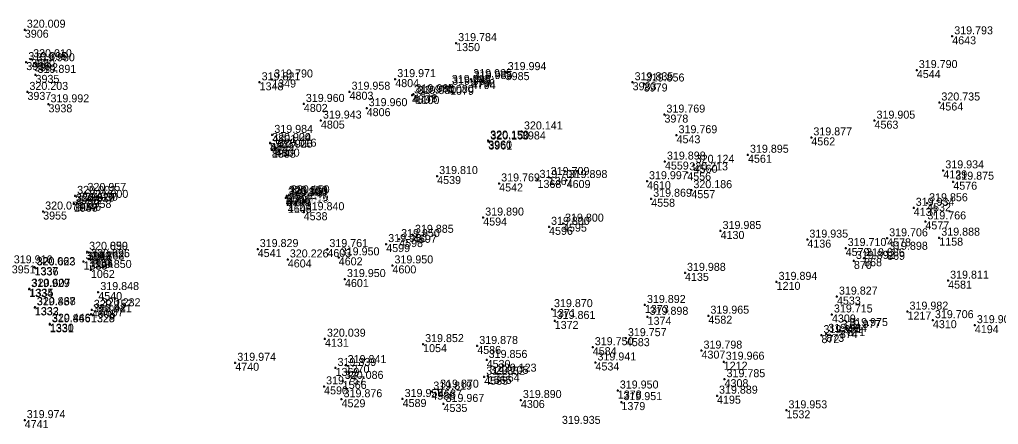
# Model space of a CAD drawing. Extents: x -829398 to -819400, y -1074439 to -1067977.
# Drawn here: x -821228.5 to -821081.8, y -1070062.6 to -1070001.9 of the extents above; entities that cross this region are included whole.
import ezdxf

# ---------------------------------------------------------------- set-up
doc = ezdxf.new("R2010")
doc.units = 0
for name, color, linetype in [('Vrstva 60', 7, 'Continuous'), ('Vrstva 61', 7, 'Continuous'), ('Čísla bodů_doměření_2012', 7, 'Continuous')]:
    doc.layers.add(name, color=color, linetype=linetype)

# ---------------------------------------------------------------- blocks, each defined once
blk = doc.blocks.new('BOD')
at = {"layer": 'Čísla bodů_doměření_2012'}
for p, q in [((-0.15, 0), (0.15, 0)), ((0, -0.15), (0, 0.15))]:
    blk.add_line(p, q, dxfattribs=at)

msp = doc.modelspace()

# ---------------------------------------------------------------- block references
at = {"layer": 'Vrstva 60'}
for p in [(-821227.704, -1070003.404), (-821227.704, -1070003.404), (-821163.059, -1070005.416), (-821163.059, -1070005.416), (-821088.718, -1070004.395), (-821088.718, -1070004.395), (-821227.481, -1070008.261), (-821227.481, -1070008.261), (-821226.756, -1070007.829), (-821226.756, -1070007.829), (-821226.315, -1070008.434), (-821226.315, -1070008.434), (-821155.641, -1070009.76), (-821155.641, -1070009.76), (-821094.027, -1070009.452), (-821094.027, -1070009.452), (-821226.097, -1070010.173), (-821226.097, -1070010.173), (-821192.515, -1070011.285), (-821192.515, -1070011.285), (-821190.63, -1070010.863), (-821190.63, -1070010.863), (-821172.191, -1070010.81), (-821172.191, -1070010.81), (-821160.8, -1070010.818), (-821160.8, -1070010.818), (-821160.726, -1070011.099), (-821160.726, -1070011.099), (-821136.619, -1070011.28), (-821136.619, -1070011.28), (-821227.311, -1070012.728), (-821227.311, -1070012.728), (-821179.038, -1070012.7), (-821179.038, -1070012.7), (-821164.013, -1070011.692), (-821164.013, -1070011.692), (-821163.968, -1070011.961), (-821163.968, -1070011.961), (-821134.951, -1070011.466), (-821134.951, -1070011.466), (-821169.68, -1070013.239), (-821169.68, -1070013.239), (-821169.449, -1070013.078), (-821169.449, -1070013.078), (-821169.15, -1070013.35), (-821169.15, -1070013.35), (-821090.644, -1070014.313), (-821090.644, -1070014.313), (-821224.159, -1070014.588), (-821224.159, -1070014.588), (-821185.89, -1070014.528), (-821185.89, -1070014.528), (-821176.471, -1070015.163), (-821176.471, -1070015.163), (-821183.332, -1070017.024), (-821183.332, -1070017.024), (-821131.846, -1070016.125), (-821131.846, -1070016.125), (-821100.364, -1070017.033), (-821100.364, -1070017.033), (-821153.199, -1070018.65), (-821153.199, -1070018.65), (-821190.613, -1070019.171), (-821190.613, -1070019.171), (-821158.27, -1070020.02), (-821158.27, -1070020.02), (-821158.229, -1070020.16), (-821158.229, -1070020.16), (-821130.032, -1070019.222), (-821130.032, -1070019.222), (-821109.831, -1070019.544), (-821109.831, -1070019.544), (-821190.947, -1070020.381), (-821190.947, -1070020.381), (-821190.947, -1070020.385), (-821190.947, -1070020.385), (-821190.676, -1070021.387), (-821190.676, -1070021.387), (-821190.67, -1070021.387), (-821190.67, -1070021.387), (-821190.09, -1070021.23), (-821190.09, -1070021.23), (-821119.328, -1070022.147), (-821119.328, -1070022.147), (-821131.774, -1070023.17), (-821131.774, -1070023.17), (-821127.465, -1070023.649), (-821127.465, -1070023.649), (-821090.055, -1070024.486), (-821090.055, -1070024.486), (-821165.909, -1070025.339), (-821165.909, -1070025.339), (-821150.871, -1070025.915), (-821150.871, -1070025.915), (-821149.189, -1070025.482), (-821149.189, -1070025.482), (-821146.503, -1070025.937), (-821146.503, -1070025.937), (-821128.428, -1070024.787), (-821128.428, -1070024.787), (-821156.616, -1070026.445), (-821156.616, -1070026.445), (-821134.461, -1070026.11), (-821134.461, -1070026.11), (-821127.808, -1070027.453), (-821127.808, -1070027.453), (-821088.556, -1070026.184), (-821088.556, -1070026.184), (-821220.156, -1070028.309), (-821220.156, -1070028.309), (-821218.608, -1070027.871), (-821218.608, -1070027.871), (-821218.301, -1070028.913), (-821218.301, -1070028.913), (-821188.586, -1070028.587), (-821188.586, -1070028.587), (-821188.582, -1070028.587), (-821188.582, -1070028.587), (-821188.442, -1070028.31), (-821188.442, -1070028.31), (-821188.38, -1070028.531), (-821188.38, -1070028.531), (-821188.129, -1070028.23), (-821188.129, -1070028.23), (-821133.835, -1070028.743), (-821133.835, -1070028.743), (-821220.366, -1070029.499), (-821220.366, -1070029.499), (-821220.339, -1070029.47), (-821220.339, -1070029.47), (-821219.861, -1070029.338), (-821219.861, -1070029.338), (-821188.294, -1070029.631), (-821188.294, -1070029.631), (-821188.283, -1070029.635), (-821188.283, -1070029.635), (-821094.49, -1070030.1), (-821094.49, -1070030.1), (-821092.486, -1070029.416), (-821092.486, -1070029.416), (-821224.956, -1070030.656), (-821224.956, -1070030.656), (-821185.913, -1070030.758), (-821185.913, -1070030.758), (-821159.007, -1070031.558), (-821159.007, -1070031.558), (-821149.141, -1070032.95), (-821149.141, -1070032.95), (-821147.047, -1070032.47), (-821147.047, -1070032.47), (-821092.743, -1070032.134), (-821092.743, -1070032.134), (-821171.605, -1070034.786), (-821171.605, -1070034.786), (-821169.536, -1070034.144), (-821169.536, -1070034.144), (-821123.435, -1070033.572), (-821123.435, -1070033.572), (-821098.471, -1070034.668), (-821098.471, -1070034.668), (-821090.661, -1070034.575), (-821090.661, -1070034.575), (-821192.801, -1070036.283), (-821192.801, -1070036.283), (-821182.365, -1070036.283), (-821182.365, -1070036.283), (-821173.544, -1070035.533), (-821173.544, -1070035.533), (-821110.428, -1070034.866), (-821110.428, -1070034.866), (-821104.69, -1070036.128), (-821104.69, -1070036.128), (-821218.369, -1070036.69), (-821218.369, -1070036.69), (-821218.368, -1070036.69), (-821218.368, -1070036.69), (-821180.658, -1070037.523), (-821180.658, -1070037.523), (-821101.927, -1070037.659), (-821101.927, -1070037.659), (-821098.48, -1070036.69), (-821098.48, -1070036.69), (-821226.268, -1070038.978), (-821226.268, -1070038.978), (-821226.221, -1070039.036), (-821226.221, -1070039.036), (-821218.908, -1070038.14), (-821218.908, -1070038.14), (-821218.894, -1070038.154), (-821218.894, -1070038.154), (-821218.064, -1070037.812), (-821218.064, -1070037.812), (-821218.058, -1070037.808), (-821218.058, -1070037.808), (-821188.293, -1070037.835), (-821188.293, -1070037.835), (-821172.606, -1070038.729), (-821172.606, -1070038.729), (-821103.454, -1070038.058), (-821103.454, -1070038.058), (-821217.798, -1070039.417), (-821217.798, -1070039.417), (-821128.765, -1070039.849), (-821128.765, -1070039.849), (-821179.728, -1070040.778), (-821179.728, -1070040.778), (-821115.037, -1070041.196), (-821115.037, -1070041.196), (-821089.335, -1070041.014), (-821089.335, -1070041.014), (-821227.069, -1070042.278), (-821227.069, -1070042.278), (-821226.982, -1070042.217), (-821226.982, -1070042.217), (-821216.691, -1070042.724), (-821216.691, -1070042.724), (-821105.997, -1070043.405), (-821105.997, -1070043.405), (-821226.221, -1070045.025), (-821226.221, -1070045.025), (-821226.18, -1070044.975), (-821226.18, -1070044.975), (-821134.771, -1070044.662), (-821134.771, -1070044.662), (-821217.786, -1070046.041), (-821217.786, -1070046.041), (-821217.784, -1070046.065), (-821217.784, -1070046.065), (-821217.67, -1070045.388), (-821217.67, -1070045.388), (-821216.471, -1070045.155), (-821216.471, -1070045.155), (-821148.699, -1070045.284), (-821148.699, -1070045.284), (-821134.371, -1070046.433), (-821134.371, -1070046.433), (-821125.258, -1070046.264), (-821125.258, -1070046.264), (-821106.749, -1070046.086), (-821106.749, -1070046.086), (-821095.419, -1070045.655), (-821095.419, -1070045.655), (-821223.95, -1070047.563), (-821223.95, -1070047.563), (-821223.942, -1070047.463), (-821223.942, -1070047.463), (-821148.297, -1070047.053), (-821148.297, -1070047.053), (-821091.617, -1070046.938), (-821091.617, -1070046.938), (-821085.328, -1070047.685), (-821085.328, -1070047.685), (-821108.317, -1070049.179), (-821108.317, -1070049.179), (-821107.597, -1070048.99), (-821107.597, -1070048.99), (-821105.564, -1070048.424), (-821105.564, -1070048.424), (-821104.457, -1070048.12), (-821104.457, -1070048.12), (-821182.724, -1070049.717), (-821182.724, -1070049.717), (-821168.014, -1070050.525), (-821168.014, -1070050.525), (-821159.901, -1070050.804), (-821159.901, -1070050.804), (-821142.589, -1070050.989), (-821142.589, -1070050.989), (-821137.627, -1070049.635), (-821137.627, -1070049.635), (-821126.291, -1070051.5), (-821126.291, -1070051.5), (-821196.161, -1070053.324), (-821196.161, -1070053.324), (-821179.621, -1070053.675), (-821179.621, -1070053.675), (-821158.491, -1070052.897), (-821158.491, -1070052.897), (-821142.184, -1070053.274), (-821142.184, -1070053.274), (-821122.965, -1070053.163), (-821122.965, -1070053.163), (-821181.136, -1070054.097), (-821181.136, -1070054.097), (-821158.317, -1070055.285), (-821158.317, -1070055.285), (-821157.119, -1070054.951), (-821157.119, -1070054.951), (-821182.853, -1070056.859), (-821182.853, -1070056.859), (-821180.052, -1070056.038), (-821180.052, -1070056.038), (-821158.854, -1070055.414), (-821158.854, -1070055.414), (-821122.84, -1070055.783), (-821122.84, -1070055.783), (-821166.787, -1070057.641), (-821166.787, -1070057.641), (-821165.77, -1070057.35), (-821165.77, -1070057.35), (-821138.839, -1070057.48), (-821138.839, -1070057.48), (-821123.969, -1070058.255), (-821123.969, -1070058.255), (-821180.233, -1070058.791), (-821180.233, -1070058.791), (-821171.084, -1070058.752), (-821171.084, -1070058.752), (-821164.953, -1070059.492), (-821164.953, -1070059.492), (-821153.361, -1070058.903), (-821153.361, -1070058.903), (-821138.294, -1070059.218), (-821138.294, -1070059.218), (-821113.56, -1070060.451), (-821113.56, -1070060.451), (-821227.718, -1070061.918), (-821227.718, -1070061.918)]:
    msp.add_blockref('BOD', p, dxfattribs=at)

# ---------------------------------------------------------------- texts
for s, p in [('3906', (-821227.704, -1070004.604)), ('4643', (-821088.718, -1070005.595)), ('1350', (-821163.059, -1070006.616)), ('3936', (-821227.481, -1070009.461)), ('3980', (-821226.756, -1070009.029)), ('3982', (-821226.315, -1070009.634)), ('3985', (-821155.641, -1070010.96)), ('4544', (-821094.027, -1070010.652)), ('3935', (-821226.097, -1070011.373)), ('1349', (-821190.63, -1070012.063)), ('4804', (-821172.191, -1070012.01)), ('4798', (-821160.8, -1070012.018)), ('4794', (-821160.726, -1070012.299)), ('1348', (-821192.515, -1070012.485)), ('4803', (-821179.038, -1070013.9)), ('1080', (-821164.013, -1070012.892)), ('1079', (-821163.968, -1070013.161)), ('3983', (-821136.619, -1070012.48)), ('3979', (-821134.951, -1070012.666)), ('3937', (-821227.311, -1070013.928)), ('4807', (-821169.68, -1070014.439)), ('4748', (-821169.449, -1070014.278)), ('1100', (-821169.15, -1070014.55)), ('3938', (-821224.159, -1070015.788)), ('4802', (-821185.89, -1070015.728)), ('4806', (-821176.471, -1070016.363)), ('4564', (-821090.644, -1070015.513)), ('4805', (-821183.332, -1070018.224)), ('3978', (-821131.846, -1070017.325)), ('4563', (-821100.364, -1070018.233)), ('4801', (-821190.613, -1070020.371)), ('3960', (-821158.27, -1070021.22)), ('3984', (-821153.199, -1070019.85)), ('4543', (-821130.032, -1070020.422)), ('4562', (-821109.831, -1070020.744)), ('4799', (-821190.947, -1070021.585)), ('880', (-821190.947, -1070021.581)), ('880', (-821190.947, -1070021.581)), ('889', (-821190.67, -1070022.587)), ('889', (-821190.67, -1070022.587)), ('1048', (-821190.676, -1070022.587)), ('4800', (-821190.09, -1070022.43)), ('3961', (-821158.229, -1070021.36)), ('4561', (-821119.328, -1070023.347)), ('4559', (-821131.774, -1070024.37)), ('4560', (-821127.465, -1070024.849)), ('4539', (-821165.909, -1070026.539)), ('1368', (-821150.871, -1070027.115)), ('1367', (-821149.189, -1070026.682)), ('4556', (-821128.428, -1070025.987)), ('4129', (-821090.055, -1070025.686)), ('4542', (-821156.616, -1070027.645)), ('4609', (-821146.503, -1070027.137)), ('4610', (-821134.461, -1070027.31)), ('4576', (-821088.556, -1070027.384)), ('3956', (-821220.156, -1070029.509)), ('3957', (-821218.608, -1070029.071)), ('4606', (-821188.586, -1070029.787)), ('679', (-821188.582, -1070029.787)), ('679', (-821188.582, -1070029.787)), ('4795', (-821188.442, -1070029.51)), ('4796', (-821188.38, -1070029.731)), ('4797', (-821188.129, -1070029.43)), ('4558', (-821133.835, -1070029.943)), ('4557', (-821127.808, -1070028.653)), ('3953', (-821220.339, -1070030.67)), ('1047', (-821220.366, -1070030.699)), ('1046', (-821219.861, -1070030.538)), ('3958', (-821218.301, -1070030.113)), ('4605', (-821188.294, -1070030.831)), ('1148', (-821188.283, -1070030.835)), ('4137', (-821094.49, -1070031.3)), ('4532', (-821092.486, -1070030.616)), ('3955', (-821224.956, -1070031.856)), ('4538', (-821185.913, -1070031.958)), ('4594', (-821159.007, -1070032.758)), ('4596', (-821149.141, -1070034.15)), ('4595', (-821147.047, -1070033.67)), ('4577', (-821092.743, -1070033.334)), ('4597', (-821169.536, -1070035.344)), ('4130', (-821123.435, -1070034.772)), ('4578', (-821098.471, -1070035.868)), ('1158', (-821090.661, -1070035.775)), ('4599', (-821173.544, -1070036.733)), ('4598', (-821171.605, -1070035.986)), ('4136', (-821110.428, -1070036.066)), ('4579', (-821104.69, -1070037.328)), ('3952', (-821218.369, -1070037.89)), ('1149', (-821218.368, -1070037.89)), ('4541', (-821192.801, -1070037.483)), ('4603', (-821182.365, -1070037.483)), ('4602', (-821180.658, -1070038.723)), ('868', (-821101.927, -1070038.859)), ('868', (-821101.927, -1070038.859)), ('869', (-821098.48, -1070037.89)), ('869', (-821098.48, -1070037.89)), ('3951', (-821229.659, -1070039.924)), ('1337', (-821226.268, -1070040.178)), ('1336', (-821226.221, -1070040.236)), ('1338', (-821218.908, -1070039.34)), ('1339', (-821218.894, -1070039.354)), ('3954', (-821218.058, -1070039.008)), ('1146', (-821218.064, -1070039.012)), ('4604', (-821188.293, -1070039.035)), ('4600', (-821172.606, -1070039.929)), ('870', (-821103.454, -1070039.258)), ('870', (-821103.454, -1070039.258)), ('1062', (-821217.798, -1070040.617)), ('4135', (-821128.765, -1070041.049)), ('4601', (-821179.728, -1070041.978)), ('1210', (-821115.037, -1070042.396)), ('4581', (-821089.335, -1070042.214)), ('1334', (-821227.069, -1070043.478)), ('1335', (-821226.982, -1070043.417)), ('4540', (-821216.691, -1070043.924)), ('4533', (-821105.997, -1070044.605)), ('1332', (-821226.18, -1070046.175)), ('1373', (-821134.771, -1070045.862)), ('1333', (-821226.221, -1070046.225)), ('1328', (-821217.786, -1070047.241)), ('1329', (-821217.784, -1070047.265)), ('4608', (-821217.67, -1070046.588)), ('4607', (-821216.471, -1070046.355)), ('1371', (-821148.699, -1070046.484)), ('1374', (-821134.371, -1070047.633)), ('4582', (-821125.258, -1070047.464)), ('4309', (-821106.749, -1070047.286)), ('1217', (-821095.419, -1070046.855)), ('1331', (-821223.95, -1070048.763)), ('1330', (-821223.942, -1070048.663)), ('1372', (-821148.297, -1070048.253)), ('4310', (-821091.617, -1070048.138)), ('4194', (-821085.328, -1070048.885)), ('872', (-821108.317, -1070050.379)), ('872', (-821108.317, -1070050.379)), ('873', (-821107.597, -1070050.19)), ('873', (-821107.597, -1070050.19)), ('874', (-821105.564, -1070049.624)), ('874', (-821105.564, -1070049.624)), ('871', (-821104.457, -1070049.32)), ('871', (-821104.457, -1070049.32)), ('4131', (-821182.724, -1070050.917)), ('1054', (-821168.014, -1070051.725)), ('4586', (-821159.901, -1070052.004)), ('4583', (-821137.627, -1070050.835)), ('4584', (-821142.589, -1070052.189)), ('4307', (-821126.291, -1070052.7)), ('4740', (-821196.161, -1070054.524)), ('1370', (-821179.621, -1070054.875)), ('4530', (-821158.491, -1070054.097)), ('4534', (-821142.184, -1070054.474)), ('1212', (-821122.965, -1070054.363)), ('1369', (-821181.136, -1070055.297)), ('1564', (-821157.119, -1070056.151)), ('1566', (-821180.052, -1070057.238)), ('4585', (-821158.854, -1070056.614)), ('1565', (-821158.317, -1070056.485)), ('4308', (-821122.84, -1070056.983)), ('4590', (-821182.853, -1070058.059)), ('4588', (-821166.787, -1070058.841)), ('4587', (-821165.77, -1070058.55)), ('1378', (-821138.839, -1070058.68)), ('4529', (-821180.233, -1070059.991)), ('4589', (-821171.084, -1070059.952)), ('4535', (-821164.953, -1070060.692)), ('4306', (-821153.361, -1070060.103)), ('1379', (-821138.294, -1070060.418)), ('4195', (-821123.969, -1070059.455)), ('1532', (-821113.56, -1070061.651)), ('4741', (-821227.718, -1070063.118))]:
    msp.add_text(s, height=1.2, dxfattribs=at).set_placement(p)
at = {"layer": 'Vrstva 61'}
for s, p in [('320.009', (-821227.404, -1070003.104)), ('319.784', (-821162.759, -1070005.116)), ('319.793', (-821088.418, -1070004.095)), ('319.895', (-821227.181, -1070007.961)), ('320.010', (-821226.456, -1070007.529)), ('319.980', (-821226.015, -1070008.134)), ('319.994', (-821155.341, -1070009.46)), ('319.790', (-821093.727, -1070009.152)), ('319.891', (-821225.797, -1070009.873)), ('319.821', (-821192.215, -1070010.985)), ('319.790', (-821190.33, -1070010.563)), ('319.971', (-821171.891, -1070010.51)), ('319.985', (-821160.5, -1070010.518)), ('319.985', (-821160.426, -1070010.799)), ('319.835', (-821136.319, -1070010.98)), ('320.203', (-821227.011, -1070012.428)), ('319.958', (-821178.738, -1070012.4)), ('319.985', (-821163.713, -1070011.392)), ('319.985', (-821163.668, -1070011.661)), ('319.856', (-821134.651, -1070011.166)), ('319.976', (-821169.38, -1070012.939)), ('319.980', (-821169.149, -1070012.778)), ('319.980', (-821168.85, -1070013.05)), ('319.992', (-821223.859, -1070014.288)), ('319.960', (-821185.59, -1070014.228)), ('319.960', (-821176.171, -1070014.863)), ('320.735', (-821090.344, -1070014.013)), ('319.943', (-821183.032, -1070016.724)), ('319.769', (-821131.546, -1070015.825)), ('319.905', (-821100.064, -1070016.733)), ('319.984', (-821190.313, -1070018.871)), ('320.150', (-821157.97, -1070019.72)), ('320.141', (-821152.899, -1070018.35)), ('319.769', (-821129.732, -1070018.922)), ('319.877', (-821109.531, -1070019.244)), ('320.020', (-821190.647, -1070020.081)), ('320.904', (-821190.647, -1070020.085)), ('320.905', (-821190.376, -1070021.087)), ('320.020', (-821190.37, -1070021.087)), ('320.016', (-821189.79, -1070020.93)), ('320.150', (-821157.929, -1070019.86)), ('319.895', (-821119.028, -1070021.847)), ('319.898', (-821131.474, -1070022.87)), ('320.124', (-821127.165, -1070023.349)), ('319.934', (-821089.755, -1070024.186)), ('319.810', (-821165.609, -1070025.039)), ('319.707', (-821150.571, -1070025.615)), ('319.709', (-821148.889, -1070025.182)), ('319.898', (-821146.203, -1070025.637)), ('320.213', (-821128.128, -1070024.487)), ('319.769', (-821156.316, -1070026.145)), ('319.997', (-821134.161, -1070025.81)), ('319.875', (-821088.256, -1070025.884)), ('320.002', (-821219.856, -1070028.009)), ('320.957', (-821218.308, -1070027.571)), ('320.866', (-821188.286, -1070028.287)), ('320.120', (-821188.282, -1070028.287)), ('320.150', (-821188.142, -1070028.01)), ('320.150', (-821188.08, -1070028.231)), ('320.150', (-821187.829, -1070027.93)), ('319.869', (-821133.535, -1070028.443)), ('320.186', (-821127.508, -1070027.153)), ('320.927', (-821220.066, -1070029.199)), ('320.020', (-821220.039, -1070029.17)), ('320.050', (-821219.561, -1070029.038)), ('321.000', (-821218.001, -1070028.613)), ('320.874', (-821187.994, -1070029.331)), ('320.010', (-821187.983, -1070029.335)), ('319.934', (-821094.19, -1070029.8)), ('319.856', (-821092.186, -1070029.116)), ('320.074', (-821224.656, -1070030.356)), ('319.840', (-821185.613, -1070030.458)), ('319.890', (-821158.707, -1070031.258)), ('319.800', (-821148.841, -1070032.65)), ('319.800', (-821146.747, -1070032.17)), ('319.766', (-821092.443, -1070031.834)), ('319.885', (-821169.236, -1070033.844)), ('319.985', (-821123.135, -1070033.272)), ('319.706', (-821098.171, -1070034.368)), ('319.888', (-821090.361, -1070034.275)), ('319.950', (-821173.244, -1070035.233)), ('319.950', (-821171.305, -1070034.486)), ('319.935', (-821110.128, -1070034.566)), ('319.710', (-821104.39, -1070035.828)), ('320.050', (-821218.069, -1070036.39)), ('320.899', (-821218.068, -1070036.39)), ('319.829', (-821192.501, -1070035.983)), ('319.761', (-821182.065, -1070035.983)), ('319.950', (-821180.358, -1070037.223)), ('319.886', (-821101.627, -1070037.359)), ('319.898', (-821098.18, -1070036.39)), ('319.916', (-821229.359, -1070038.424)), ('320.062', (-821225.968, -1070038.678)), ('320.623', (-821225.921, -1070038.736)), ('320.862', (-821218.608, -1070037.84)), ('319.763', (-821218.594, -1070037.854)), ('320.025', (-821217.764, -1070037.512)), ('320.896', (-821217.758, -1070037.508)), ('320.226', (-821187.993, -1070037.535)), ('319.950', (-821172.306, -1070038.429)), ('319.892', (-821103.154, -1070037.758)), ('319.850', (-821217.498, -1070039.117)), ('319.988', (-821128.465, -1070039.549)), ('319.950', (-821179.428, -1070040.478)), ('319.894', (-821114.737, -1070040.896)), ('319.811', (-821089.035, -1070040.714)), ('319.929', (-821226.769, -1070041.978)), ('320.607', (-821226.682, -1070041.917)), ('319.848', (-821216.391, -1070042.424)), ('319.827', (-821105.697, -1070043.105)), ('319.837', (-821225.921, -1070044.725)), ('320.468', (-821225.88, -1070044.675)), ('319.892', (-821134.471, -1070044.362)), ('320.421', (-821217.486, -1070045.741)), ('319.941', (-821217.484, -1070045.765)), ('320.157', (-821217.37, -1070045.088)), ('320.232', (-821216.171, -1070044.855)), ('319.870', (-821148.399, -1070044.984)), ('319.898', (-821134.071, -1070046.133)), ('319.965', (-821124.958, -1070045.964)), ('319.715', (-821106.449, -1070045.786)), ('319.982', (-821095.119, -1070045.355)), ('319.866', (-821223.65, -1070047.263)), ('320.446', (-821223.642, -1070047.163)), ('319.861', (-821147.997, -1070046.753)), ('319.706', (-821091.317, -1070046.638)), ('319.901', (-821085.028, -1070047.385)), ('319.981', (-821108.017, -1070048.879)), ('319.984', (-821107.297, -1070048.69)), ('319.977', (-821105.264, -1070048.124)), ('319.975', (-821104.157, -1070047.82)), ('320.039', (-821182.424, -1070049.417)), ('319.852', (-821167.714, -1070050.225)), ('319.878', (-821159.601, -1070050.504)), ('319.757', (-821137.327, -1070049.335)), ('319.750', (-821142.289, -1070050.689)), ('319.798', (-821125.991, -1070051.2)), ('319.974', (-821195.861, -1070053.024)), ('319.841', (-821179.321, -1070053.375)), ('319.856', (-821158.191, -1070052.597)), ('319.941', (-821141.884, -1070052.974)), ('319.966', (-821122.665, -1070052.863)), ('319.839', (-821180.836, -1070053.797)), ('320.105', (-821158.017, -1070054.985)), ('320.123', (-821156.819, -1070054.651)), ('320.086', (-821179.752, -1070055.738)), ('319.852', (-821158.554, -1070055.114)), ('319.785', (-821122.54, -1070055.483)), ('319.757', (-821182.553, -1070056.559)), ('319.819', (-821166.487, -1070057.341)), ('319.870', (-821165.47, -1070057.05)), ('319.950', (-821138.539, -1070057.18)), ('319.876', (-821179.933, -1070058.491)), ('319.958', (-821170.784, -1070058.452)), ('319.967', (-821164.653, -1070059.192)), ('319.890', (-821153.061, -1070058.603)), ('319.951', (-821137.994, -1070058.918)), ('319.889', (-821123.669, -1070057.955)), ('319.953', (-821113.26, -1070060.151)), ('319.974', (-821227.418, -1070061.618)), ('319.935', (-821147.214, -1070062.48))]:
    msp.add_text(s, height=1.2, dxfattribs=at).set_placement(p)

doc.saveas('drawing.dxf')
